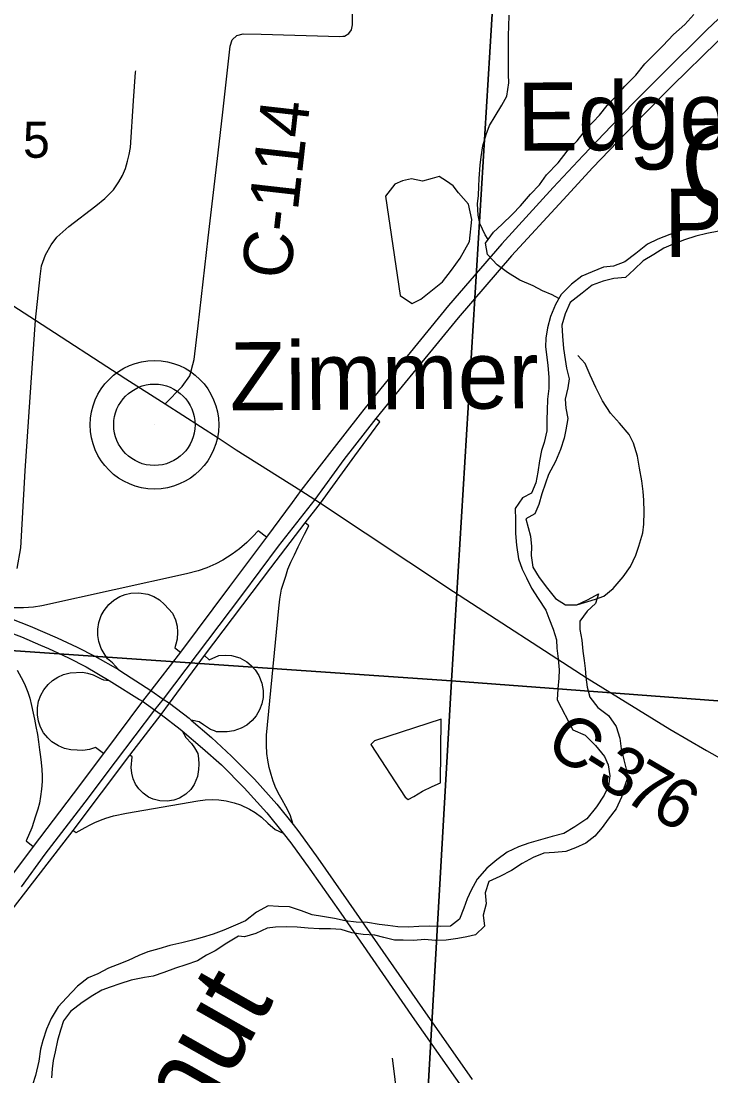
# Model space of a CAD drawing. Extents: x 114843 to 284848, y 317643 to 566895.
# Drawn here: x 233833 to 238052, y 362810 to 369262 of the extents above; entities that cross this region are included whole.
import ezdxf

# ---------------------------------------------------------------- set-up
doc = ezdxf.new("R2010")
doc.units = 0
for name, color, linetype in [('GM_X_City_Street', 7, 'Continuous'), ('GM_X_County_Road', 7, 'Continuous'), ('GM_X_County_Road_Text', 7, 'Continuous'), ('GM_X_Interchange_Ramps', 7, 'Continuous'), ('GM_X_Interstate_Route', 7, 'Continuous'), ('GM_X_Major_River', 7, 'Continuous'), ('GM_X_Major_River_Text', 7, 'Continuous'), ('GM_X_Minor_Lake', 7, 'Continuous'), ('GM_X_Minor_River', 7, 'Continuous'), ('GM_X_Section', 7, 'Continuous'), ('GM_X_Section_Text', 7, 'Continuous'), ('GM_X_Township_Road', 7, 'Continuous'), ('GM_X_Unincorporated', 7, 'Continuous'), ('GM_X_Unincorporated_Location', 7, 'Continuous'), ('GM_X_Unincorporated_Text', 7, 'Continuous'), ('GM_X_US_Route', 7, 'Continuous')]:
    doc.layers.add(name, color=color, linetype=linetype)

msp = doc.modelspace()

# ---------------------------------------------------------------- linework, layer by layer
at = {"layer": 'GM_X_City_Street'}
for points in [[(233922.3, 367432.4), (233949.5, 367699.8), (233957.7, 367764.1), (233983.3, 367831.2), (234016.7, 367893), (234052, 367939.3), (234124.4, 368005.8), (234291, 368132), (234346.3, 368175.8), (234398, 368230), (234431.9, 368279.3), (234453.8, 368318.1), (234471.7, 368359.9), (234485.2, 368406), (234495, 368446.9), (234502.9, 368489.5), (234521.7, 368775.2), (234533.7, 368949), (234534.2, 368956.8)], [(236130.9, 362671.2), (236121.5, 362789.3), (236104, 362917.5)]]:
    msp.add_lwpolyline(points, dxfattribs=at)
at = {"layer": 'GM_X_County_Road'}
for points in [[(234714.5, 366921.2), (234818.4, 367027.1), (234865.5, 367091.7), (234892.6, 367192.5), (234916.1, 367398.8), (234978, 367936.6), (235038.2, 368456.4), (235066.9, 368705.7), (235111.9, 369109), (235124.4, 369146.7), (235153.5, 369173.7), (235192, 369183.4), (235301, 369181.2), (235782.8, 369168.5), (235801.3, 369169.9), (235812.3, 369170.5), (235838, 369185.1), (235854.9, 369209.4), (235859.5, 369238.6), (235860.2, 369270.3), (235859.1, 369510.7)], [(231200.7, 369190.8), (231227.1, 369163.9), (231283.1, 369122.7), (232315.7, 368469.9), (233922.3, 367432.4), (234474.4, 367074.2), (234714.5, 366921.2), (235038.9, 366713.3), (235149, 366639.3), (235543.6, 366390.6), (235630.1, 366335.1), (235663.6, 366313.6), (236478.7, 365772.8), (237296.3, 365243.5), (237800.2, 364930.4), (238025.9, 364800.8), (238122.7, 364745.3), (238214, 364703.2), (238560.4, 364563.8), (238827.1, 364458.8)]]:
    msp.add_lwpolyline(points, dxfattribs=at)
at = {"layer": 'GM_X_Interchange_Ramps'}
for points in [[(235875.3, 366603.7), (236026.5, 366810.8), (236002.2, 366830.6)], [(235569.8, 366192.6), (235663.6, 366313.6), (235875.3, 366603.7)], [(234955.1, 365381.4), (235361.2, 365916.6), (235569.8, 366192.6)], [(235497.8, 364346.7), (235479.2, 364407.7), (235453, 364457.5), (235429.1, 364498.5), (235413.1, 364526.4), (235392.2, 364570.5), (235375.3, 364613.1), (235362.3, 364653.3), (235351.3, 364695.4), (235342.6, 364740.2), (235337.3, 364781.2), (235334, 364832.2), (235334.9, 364893.7), (235410.2, 365670.7), (235416, 365725.4), (235427, 365787.3), (235453, 365866.3), (235465.5, 365910.4), (235483.7, 365952.2), (235505.4, 365996.4), (235528.2, 366045.2), (235565.8, 366124.2), (235593.3, 366175.3), (235569.8, 366192.6)], [(235334.6, 366105.3), (235283.5, 366144.8), (235250.9, 366108.4), (235214, 366072.2), (235169.4, 366034.2), (235124.6, 366001.2), (235066.8, 365965.2), (235024.7, 365943), (234969.7, 365918.6), (234916.9, 365899.7), (234844, 365880.2), (233960.2, 365685.9), (233909.5, 365677.9), (233848.9, 365672.9), (233726.6, 365672.7), (233642.1, 365672.9), (233284.8, 365800.7), (233194.2, 365815.4)], [(234429.3, 365294.9), (234392.1, 365335.9), (234362.4, 365361.8), (234346.6, 365382.5), (234323.1, 365423.8), (234309.8, 365466.8), (234303.3, 365503.1), (234302.6, 365542.1), (234308.7, 365582.4), (234323.5, 365625.6), (234340.8, 365657), (234370.8, 365694.3), (234401.1, 365720.3), (234436.7, 365741.5), (234469.3, 365754.4), (234505.2, 365762.7), (234552.9, 365765.1), (234608.6, 365755.5), (234644.6, 365741.6), (234679.1, 365721.2), (234711.4, 365693.5), (234734.2, 365666.5), (234759.1, 365640.7), (234778.7, 365599.2), (234787.2, 365561.2), (234790, 365523.3), (234788.1, 365481.2), (234780.2, 365450.7), (234773.9, 365429.2), (234808.3, 365401.5)], [(234498.6, 364772.4), (234689.8, 365021.2), (234740.6, 365090.2), (234955.1, 365381.4)], [(234955.1, 365381.4), (234984.2, 365355.6), (235043.1, 365381.3), (235081.6, 365384.2), (235119.7, 365380.9), (235170.2, 365366.3), (235214.9, 365341.7), (235241.5, 365319.9), (235264.9, 365294.3), (235288.2, 365258.1), (235306.2, 365212.6), (235314.3, 365166.3), (235313.5, 365124.1), (235306.2, 365086.1), (235292.4, 365049.1), (235270.9, 365012.7), (235247.4, 364984.7), (235213.4, 364956.2), (235179.7, 364936.9), (235135.3, 364921.3), (235094.5, 364915.1), (235029.4, 364915.3), (235016.1, 364920.7), (234991.3, 364929.6), (234949.4, 364958), (234923, 364975.9), (234873.2, 364986.3)], [(233810.4, 365290.7), (233834.7, 365247.3), (233853.7, 365207.8), (233873.8, 365157.8), (233886.3, 365120.1), (233898, 365075.3), (233908.2, 365029.3), (233915.8, 364991.9), (233924.2, 364948), (233933.1, 364897.1), (233940, 364853.5), (233946.9, 364804.4), (233952.2, 364762.5), (233956.3, 364726.6), (233960.5, 364684.6), (233962.1, 364644.9), (233961.7, 364611.6), (233958.5, 364564.1), (233952.7, 364519.4), (233945, 364479), (233935.4, 364440.4), (233922.2, 364397.8), (233898.2, 364326.6), (233864.2, 364248.5), (233907.3, 364214)], [(234336.9, 364782.7), (234287.6, 364818.5), (234252.6, 364807.1), (234211.7, 364800.9), (234175.7, 364801.7), (234137.8, 364803.9), (234098, 364813), (234061.2, 364828.3), (234022.4, 364853.4), (233996.3, 364877.5), (233971.4, 364909.3), (233953, 364943.3), (233940.5, 364978.9), (233933.5, 365019.1), (233933.6, 365061.6), (233940.7, 365101.2), (233953.9, 365138), (233972.7, 365171.8), (233998.9, 365204.4), (234026, 365228.6), (234057.8, 365249.2), (234092.1, 365264.3), (234134.3, 365274.8), (234208.6, 365279.7), (234238.7, 365273.2), (234273.5, 365262.1), (234298.8, 365251), (234323.2, 365239.1), (234336.5, 365232.5), (234371.7, 365228.1)], [(234818.1, 364920.7), (234841.9, 364879.1), (234874.7, 364842.8), (234893.2, 364815.6), (234913.6, 364781.6), (234918.2, 364750.6), (234921.4, 364717.4), (234919.4, 364683.2), (234912.4, 364640.5), (234892.6, 364592.9), (234871, 364562), (234840.3, 364532.5), (234802, 364508.9), (234767.9, 364496.2), (234727.3, 364489.5), (234681.8, 364491.5), (234640.5, 364502.4), (234613.6, 364514.8), (234579.2, 364538.9), (234553.1, 364565.8), (234533.4, 364595.1), (234519.3, 364626.3), (234510.2, 364661.8), (234507.5, 364697), (234513.5, 364762.3), (234498.6, 364772.4)], [(233670.4, 363751.9), (233701.1, 363729.5), (234152.4, 364311.8), (234498.6, 364772.4)], [(234152.4, 364311.8), (234170.1, 364298.5), (234225.3, 364330.2), (234256.1, 364346.2), (234283.7, 364359.1), (234319.2, 364373.9), (234351.9, 364385.6), (234399.5, 364399.9), (234477.2, 364417.8), (234914.9, 364493), (234959.2, 364498.9), (235004.2, 364500.6), (235043.1, 364498.7), (235087.7, 364492.5), (235136.1, 364480.8), (235174.5, 364467.6), (235231.1, 364441), (235265.7, 364420), (235303.1, 364392.2), (235342.6, 364355.3), (235387.3, 364316.2), (235436.5, 364293.8)]]:
    msp.add_lwpolyline(points, dxfattribs=at)
at = {"layer": 'GM_X_Interstate_Route'}
for points in [[(239010.3, 370141.2), (238949.4, 370083.5), (238377.8, 369540.9), (238027.6, 369208.1), (237757.6, 368942.2), (237573.3, 368755.8), (237270.8, 368439.8), (237088.1, 368243.1), (236773.5, 367900), (236643, 367748.7)], [(238437.9, 369466.8), (238087.6, 369134), (237817.7, 368868.1), (237633.4, 368681.6), (237330.8, 368365.6), (237148.1, 368168.9), (236833.6, 367825.9), (236507.2, 367447.5), (236146.1, 367006), (236002.2, 366830.6), (235806.3, 366580.5), (235630.1, 366335.1), (235406.5, 366050.4), (235180.6, 365747.7), (234701.9, 365115.2), (234650.2, 365050), (234408.6, 364730.6), (234224, 364483.5), (233977.9, 364165.1), (233833.4, 363967.2)], [(236643, 367748.7), (236447.2, 367521.6), (236086.1, 367080.1), (235930.3, 366885.5), (235907.8, 366856.8)], [(235907.8, 366856.8), (235734.4, 366635.4), (235543.6, 366390.6), (235490.5, 366318.2)], [(235490.5, 366318.2), (235334.6, 366105.3), (235108.7, 365802.6), (234808.3, 365401.5), (234681.3, 365237.6)], [(234681.3, 365237.6), (234627.3, 365168), (234575.4, 365101), (234336.9, 364782.7), (234152.3, 364535.6), (233907.3, 364214), (233761.7, 364019.4), (233598.7, 363804), (233592.4, 363795.7)]]:
    msp.add_lwpolyline(points, dxfattribs=at)
at = {"layer": 'GM_X_Major_River'}
msp.add_line((237111.4, 365109.3), (237208.7, 364925.9), dxfattribs=at)
for points in [[(238062.7, 368018.4), (238006.7, 368010), (237934.8, 368005.4), (237855, 367976.8), (237801.2, 367956.3), (237727.4, 367927.7), (237663.6, 367897.2), (237592.1, 367840.5), (237526.4, 367790), (237456.6, 367763.4), (237394.7, 367756.9), (237324.9, 367728.3), (237263.1, 367701.8), (237199.5, 367653.2), (237136, 367588.7), (237102.4, 367528.3), (237070.9, 367454), (237053.4, 367385.8), (237041.9, 367321.6), (237040.2, 367269.5), (237048.7, 367205.5), (237055, 367155.5), (237061.5, 367083.4), (237060, 367015.3), (237052.5, 366949.2), (237051, 366879.1), (237049.4, 366825), (237047.9, 366754.9), (237032.4, 366684.7), (237016.7, 366634.5), (237003.1, 366572.3), (236993.6, 366502.2), (236982.1, 366438), (236954.6, 366373.7), (236900.8, 366345.2), (236855.2, 366280.8), (236857.7, 366210.7), (236856.3, 366128.6), (236862.8, 366056.6), (236875.4, 365972.6)], [(238100.9, 367976.7), (238027.1, 367962.1), (237959.2, 367945.5), (237891.4, 367923), (237821.6, 367898.4), (237763.8, 367873.9), (237702.1, 367833.4), (237638.4, 367794.8), (237582.7, 367742.3), (237529.1, 367693.9), (237459.2, 367687.3), (237393.3, 367670.8), (237325.5, 367646.2), (237263.9, 367597.7), (237192.3, 367541), (237160.8, 367470.7), (237141.3, 367402.5), (237143.7, 367334.4), (237150.3, 367258.3), (237160.7, 367192.3), (237169.1, 367138.3), (237185.6, 367074.4), (237178, 367018.3), (237160.4, 366950), (237164.8, 366894), (237177.3, 366832), (237165.8, 366761.8), (237154.1, 366711.7), (237132.6, 366641.4), (237101.2, 366567.1), (237059.7, 366488.7), (237040.1, 366436.4), (237018.6, 366370.2), (236999, 366306), (236975.4, 366247.7), (236919.7, 366217.2), (236934, 366165.3), (236948.4, 366111.3), (236954.9, 366047.3), (236953.2, 365993.2), (236963.7, 365921.2), (237002.2, 365859.4), (237052.6, 365791.7), (237101, 365730), (237163.3, 365690.5), (237231.3, 365691)], [(236875.4, 365972.6), (236897.9, 365908.7), (236924.2, 365856.8), (236954.6, 365793), (236995.1, 365729.2), (237041.6, 365659.5), (237061.9, 365609.6), (237086.4, 365541.7), (237108.8, 365477.8), (237109.2, 365425.7), (237117.6, 365361.7), (237124.1, 365293.7), (237122.5, 365243.6), (237116.9, 365177.5), (237111.4, 365109.3)], [(237231.3, 365691), (237301, 365723.6), (237364.8, 365758.1), (237347.2, 365699.9), (237295.5, 365653.5), (237250, 365591), (237250.3, 365541), (237262.8, 365475), (237269.3, 365406.9), (237277.7, 365350.9), (237284, 365300.9), (237286.4, 365248.9), (237294.8, 365186.9), (237311.2, 365126.9), (237359.6, 365063.2), (237426, 365013.7), (237472.4, 364947.9), (237494.9, 364876), (237503.4, 364810), (237519.8, 364744.1), (237534.2, 364686.1), (237538.7, 364620.1), (237519.1, 364569.8), (237505.5, 364515.7), (237472, 364443.3), (237424.4, 364380.9), (237386.8, 364328.5), (237343.2, 364276.1), (237287.5, 364233.6), (237223.7, 364205.1), (237163.9, 364182.6), (237096, 364176), (237030, 364171.5), (236964.2, 364145), (236898.5, 364108.4), (236832.8, 364065.8), (236761.1, 364029.2), (236693.3, 363998.7), (236671.8, 363930.4), (236678.3, 363862.4), (236658.8, 363792.1), (236667.3, 363726.1), (236611.7, 363673.6), (236559.7, 363661.2), (236503.8, 363650.8), (236433.9, 363640.2), (236366, 363637.7), (236302, 363643.2), (236234, 363638.6), (236170, 363640.1), (236118, 363639.7), (236051.9, 363657.2), (235995.9, 363670.8), (235925.8, 363674.3), (235855.8, 363685.8), (235791.7, 363705.3), (235725.7, 363708.8), (235655.7, 363710.2), (235589.7, 363713.7), (235521.7, 363719.2), (235455.7, 363720.7), (235389.7, 363720.2), (235337.8, 363713.7), (235270, 363681.2), (235200.2, 363660.6)], [(237208.7, 364925.9), (237282.9, 364894.4), (237347.3, 364830.8), (237401.7, 364763.2), (237424.1, 364713.3), (237434.6, 364645.3), (237425, 364581.1), (237399.4, 364526.8), (237351.9, 364456.4), (237292.5, 364381.8), (237220.8, 364333.2), (237153.1, 364292.6), (237081.3, 364274), (236937.6, 364232.9), (236875.8, 364210.4), (236806, 364177.8), (236742.4, 364131.2), (236680.8, 364080.7), (236623.3, 364012.2), (236585.7, 363945.8), (236562.1, 363893.5), (236540.5, 363835.3), (236515, 363769), (236459.3, 363726.5), (236395.4, 363724), (236329.4, 363725.5), (236265.4, 363723), (236203.4, 363720.5), (236137.4, 363722), (236075.4, 363729.5), (236023.4, 363735.1), (235951.3, 363748.6), (235883.3, 363750.1), (235815.3, 363757.5), (235749.2, 363773), (235677.2, 363784.5), (235613.1, 363796), (235548.9, 363819.5), (235474.8, 363843), (235406.8, 363846.5), (235344.8, 363850), (235273.1, 363811.4), (235205.5, 363758.8), (235143.7, 363732.3), (235073.9, 363701.7), (235008.1, 363677.1), (234940.3, 363656.6), (234882.4, 363640.1), (234816.5, 363623.6), (234742.7, 363607), (234674.9, 363586.4), (234609, 363567.9), (234553.2, 363545.4), (234487.4, 363514.9), (234421.6, 363488.3), (234367.8, 363467.9), (234302, 363433.3), (234244.2, 363408.8), (234178.6, 363358.3), (234111.1, 363287.7), (234059.5, 363233.2), (234018, 363160.8), (233988.5, 363096.5), (233967, 363026.2), (233951.4, 362974), (233941.9, 362899.9), (233922.5, 362811.6), (233902.9, 362755.4)], [(235200.2, 363660.6), (235162.2, 363664.3), (235092.5, 363621.7), (235020.8, 363575.1), (234967, 363548.7), (234913.3, 363514.2), (234841.5, 363489.6), (234777.6, 363469.1), (234705.8, 363442.5), (234642, 363420), (234588.1, 363411.5), (234506.3, 363394.9), (234436.4, 363372.3), (234378.6, 363351.8), (234326.7, 363333.4), (234273, 363300.9), (234207.3, 363258.4), (234135.7, 363203.7), (234092.1, 363147.3), (234074.5, 363089.1), (234057, 363026.9), (234041.5, 362956.7), (234029.8, 362904.5), (234024.2, 362852.4), (234018.6, 362798.3)]]:
    msp.add_lwpolyline(points, dxfattribs=at)
at = {"layer": 'GM_X_Minor_Lake'}
for points in [[(236152.3, 367582.6), (236178.3, 367564.5), (236224.2, 367534.4), (236278.2, 367560.4), (236410.4, 367666.5), (236466.5, 367738.6), (236518.7, 367812.7), (236574.9, 367912.8), (236589.2, 368049), (236569.4, 368141.2), (236507.6, 368211.4), (236475.7, 368253.5), (236435.8, 368283.6), (236389.9, 368311.7), (236347.9, 368299.7), (236287.9, 368283.7), (236221.9, 368297.8), (236165.9, 368285.8), (236119.9, 368263.8), (236061.7, 368191.8)], [(236061.7, 368191.8), (236152.3, 367582.6)], [(236402.3, 364991.7), (235994.2, 364859.8), (235972.1, 364837.8), (236183.3, 364515), (236201.3, 364501), (236235.3, 364519), (236289.3, 364551), (236347.4, 364581), (236399.4, 364603)], [(236399.4, 364603), (236402.3, 364991.7)]]:
    msp.add_lwpolyline(points, dxfattribs=at)
at = {"layer": 'GM_X_Minor_River'}
for points in [[(236690, 367926), (236671, 367954.8), (236639.1, 368022.9), (236629.2, 368075), (236625.4, 368143.2), (236631.5, 368195.2), (236633.6, 368249.3), (236635.8, 368299.4), (236641.9, 368381.6), (236646.1, 368431.7), (236658.2, 368499.8), (236678.3, 368567.9), (236698.5, 368624), (236732.6, 368680), (236772.7, 368748.1), (236804.8, 368802.2), (236817, 368884.3), (236815.1, 368934.4), (236813.3, 368986.5), (236813.7, 369174.9), (236815.8, 369229), (236818, 369299.1)], [(237122.8, 367565), (237082, 367587.7), (237022, 367611.8), (236964.1, 367641.9), (236884.2, 367678.1), (236808.4, 367724.2), (236744.5, 367770.4), (236686.7, 367834.5), (236672.8, 367902.7), (236723, 367970.8), (236773.1, 368016.8), (236839.2, 368080.8), (236887.3, 368132.9), (236949.4, 368203), (237003.5, 368261), (237047.6, 368321.1), (237117.8, 368395.2), (237173.9, 368467.2), (237234, 368529.3), (237294.2, 368605.4), (237370.4, 368687.5), (237418.5, 368745.5), (237470.6, 368801.6), (237524.7, 368863.6), (237592.8, 368931.7), (237649, 368999.8), (237703.1, 369055.8), (237757.2, 369109.9), (237823.3, 369179.9), (237893.4, 369242), (237947.5, 369302.1)], [(237231.3, 365691), (237345.6, 365726.2), (237397.6, 365744.1), (237453.7, 365792.2), (237515.9, 365862.2), (237560, 365926.3), (237592.1, 365994.4), (237612.2, 366050.5), (237636.4, 366132.6), (237642.5, 366184.7), (237644.7, 366260.8), (237640.9, 366331), (237637, 366385.1), (237629.2, 366449.2), (237615.3, 366527.3), (237603.5, 366601.5), (237577.7, 366679.7), (237551.8, 366733.8), (237494, 366801.9), (237438.2, 366864.1), (237388.4, 366938.3), (237348.6, 367020.5), (237314.7, 367096.6), (237282.9, 367166.8), (237239, 367216.9)]]:
    msp.add_lwpolyline(points, dxfattribs=at)
at = {"layer": 'GM_X_Section'}
for points in [[(231381.6, 370619.2), (231709.7, 370603.9), (234339.3, 370417), (236771.2, 370244), (236465.2, 365226.6), (231071.6, 365597.7)], [(236771.2, 370244), (236961.3, 370236.5), (239636.9, 370036.2), (242304.8, 369841.8), (242001.9, 364809.8), (236465.2, 365226.6)], [(231071.6, 365597.7), (236465.2, 365226.6), (236156.1, 359827), (230676.4, 360230)], [(236465.2, 365226.6), (242001.9, 364809.8), (241626.2, 359407.6), (236156.1, 359827)]]:
    msp.add_lwpolyline(points, close=True, dxfattribs=at)
at = {"layer": 'GM_X_Township_Road'}
msp.add_lwpolyline([(233810, 365913.5), (233830.9, 366039), (233858.8, 366511.9), (233895.1, 367051.1), (233922.3, 367432.4)], dxfattribs=at)
at = {"layer": 'GM_X_Unincorporated'}
for radius in [392.9, 249]:
    msp.add_circle((234648.9, 366792.5), radius, dxfattribs=at)
at = {"layer": 'GM_X_Unincorporated_Location'}
msp.add_line((234648.9, 366792.5), (234648.9, 366792.5), dxfattribs=at)
at = {"layer": 'GM_X_US_Route'}
for points in [[(233707.3, 365631.5), (233889.7, 365560.3), (234053.5, 365489.7), (234175.6, 365431.5), (234284.8, 365376.7), (234429.3, 365294.9), (234444.1, 365286.5), (234627.3, 365168), (234701.9, 365115.2), (234740.6, 365090.2), (234860.6, 364997), (234873.2, 364986.3), (234997.8, 364879.9), (235121.2, 364765.7), (235261.2, 364625.4), (235397.9, 364472.8), (235497.1, 364347.9), (235532.4, 364303.5), (235648.2, 364142.2), (235836.6, 363872.6), (236288.4, 363221.5), (236591.5, 362788.2)], [(233660.4, 365561.1), (233836.9, 365495.2), (233952.5, 365445.3)], [(233952.5, 365445.3), (234000.7, 365424.6), (234122.7, 365366.4), (234232, 365311.6), (234371.7, 365228.1), (234389, 365217.7), (234556.8, 365112.7)], [(234556.8, 365112.7), (234575.4, 365101), (234650.2, 365050), (234689.8, 365021.2), (234805.7, 364931.2), (234818.1, 364920.7), (234942.9, 364814.1), (235058.6, 364711.8), (235198.6, 364571.5), (235335.3, 364418.9), (235436.5, 364293.8)], [(235436.5, 364293.8), (235483.6, 364235.4), (235599.5, 364074.1), (235787.9, 363804.5), (236239.6, 363153.4), (236542.7, 362720.1), (236763.6, 362441.4), (236977.3, 362198.6), (237145.4, 362027.2), (237382.1, 361806.6), (237483.5, 361721), (237740.9, 361504.2)]]:
    msp.add_lwpolyline(points, dxfattribs=at)

# ---------------------------------------------------------------- texts
at = {"layer": 'GM_X_County_Road_Text'}
for s, height, rotation, p in [('C-114', 300.02, 83.52416, (235478, 367676)), ('C', 300, 327.70716, (237026.6, 364801.1)), ('3', 300, 328.55738, (237343.4, 364601.5)), ('-', 300, 327.92348, (237235.9, 364668.8)), ('7', 300, 329.54947, (237505.9, 364502.2)), ('6', 300, 330.95034, (237672.2, 364404.5))]:
    msp.add_text(s, height=height, rotation=rotation, dxfattribs=at).set_placement(p)
at = {"layer": 'GM_X_Major_River_Text'}
for s, height, rotation, p in [('Creek', 500.02, 5.41554, (237892, 368101)), ('Walnut', 500, 60.41413, (234354.2, 361464.1))]:
    msp.add_text(s, height=height, rotation=rotation, dxfattribs=at).set_placement(p)
at = {"layer": 'GM_X_Section_Text'}
msp.add_text('5', height=221, rotation=0.41421, dxfattribs=at).set_placement((233845.5, 368425.4))
at = {"layer": 'GM_X_Unincorporated_Text'}
for s, rotation, p in [('Edgewater', 0.41429, (236868.3, 368468.2)), ('Park', 0.4143, (237766.2, 367819)), ('Zimmer', 0.41423, (235110.8, 366880.1))]:
    msp.add_text(s, height=417.03, rotation=rotation, dxfattribs=at).set_placement(p)

doc.saveas('drawing.dxf')
